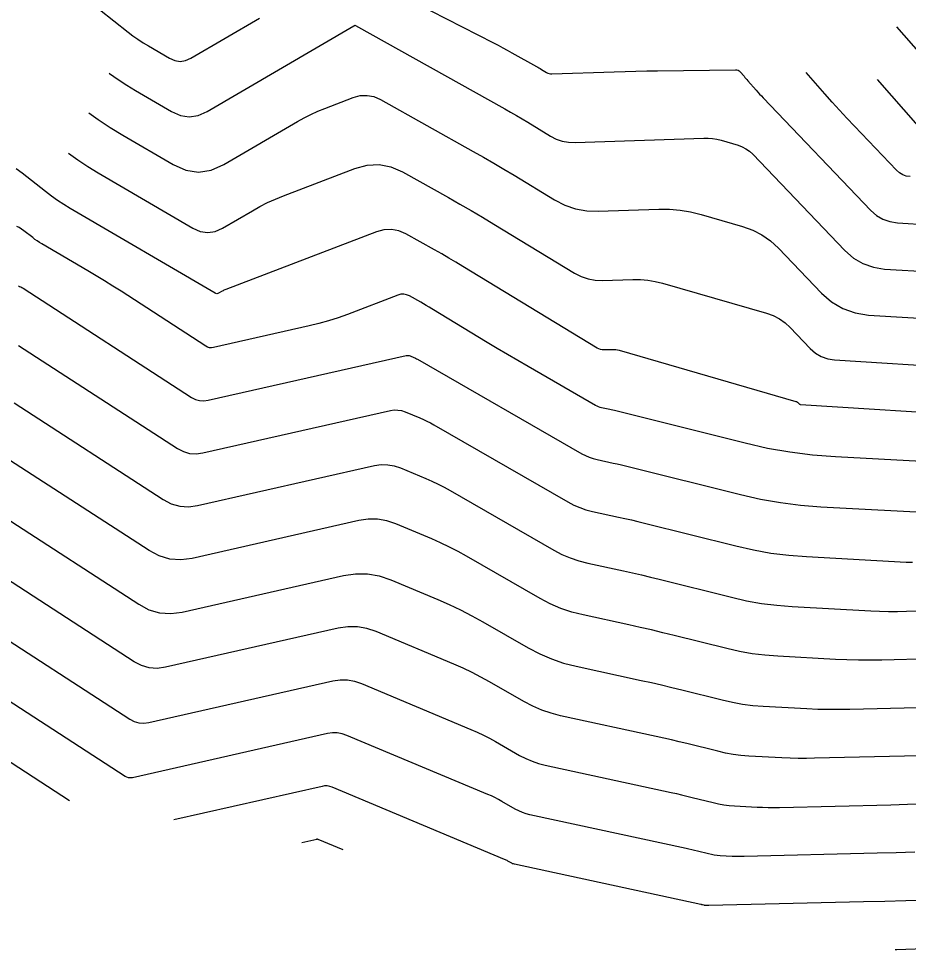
# Model space of a CAD drawing. Extents: x 1354696 to 1366163, y 660729 to 670380.
# Drawn here: x 1362031.5 to 1362099.4, y 664679.4 to 664750.3 of the extents above; entities that cross this region are included whole.
import ezdxf

# ---------------------------------------------------------------- set-up
doc = ezdxf.new("R2010")
doc.units = 0
doc.layers.add('R_Contours', color=7, linetype='Continuous')

msp = doc.modelspace()

# ---------------------------------------------------------------- linework, layer by layer
at = {"layer": 'R_Contours'}
for points in [[(1362032.241, 664755.332), (1362039.894, 664749.282), (1362040.265, 664748.998), (1362040.646, 664748.728), (1362041.036, 664748.472), (1362041.436, 664748.228), (1362043.051, 664747.283), (1362043.455, 664747.106), (1362043.859, 664747.047), (1362044.263, 664747.105), (1362044.668, 664747.282), (1362049.919, 664750.348)], [(1362059.375, 664752.761), (1362067.746, 664748.455), (1362068.097, 664748.273), (1362068.446, 664748.088), (1362068.793, 664747.9), (1362069.138, 664747.709), (1362071.013, 664746.661), (1362071.11, 664746.606), (1362071.206, 664746.551), (1362071.302, 664746.494), (1362071.397, 664746.437), (1362071.777, 664746.206), (1362071.874, 664746.156), (1362071.975, 664746.121), (1362072.08, 664746.102), (1362072.189, 664746.098), (1362076.934, 664746.258), (1362077.762, 664746.284), (1362078.59, 664746.306), (1362079.418, 664746.323), (1362080.246, 664746.336), (1362086.191, 664746.415), (1362086.296, 664746.405), (1362086.391, 664746.374), (1362086.475, 664746.322), (1362086.551, 664746.248), (1362086.831, 664745.91), (1362086.901, 664745.826), (1362086.972, 664745.742), (1362087.044, 664745.659), (1362087.116, 664745.576), (1362087.754, 664744.852), (1362087.886, 664744.704), (1362088.019, 664744.558), (1362088.153, 664744.413), (1362088.289, 664744.27), (1362096.486, 664735.7), (1362096.926, 664735.313), (1362097.413, 664735.027), (1362097.945, 664734.839), (1362098.524, 664734.751), (1362100.932, 664734.598)], [(1362038.457, 664746.152), (1362038.481, 664746.134), (1362039.125, 664745.677), (1362039.785, 664745.244), (1362040.46, 664744.833), (1362043.192, 664743.234), (1362043.876, 664742.934), (1362044.559, 664742.834), (1362045.242, 664742.933), (1362045.925, 664743.233), (1362057.097, 664749.753), (1362057.107, 664749.759), (1362057.118, 664749.764), (1362057.129, 664749.769), (1362057.14, 664749.774), (1362057.184, 664749.791), (1362057.195, 664749.794), (1362057.206, 664749.794), (1362057.217, 664749.792), (1362057.227, 664749.788), (1362068.607, 664743.428), (1362069.047, 664743.179), (1362069.485, 664742.926), (1362069.921, 664742.669), (1362070.354, 664742.408), (1362072.082, 664741.357), (1362072.523, 664741.129), (1362072.983, 664740.971), (1362073.46, 664740.884), (1362073.957, 664740.866), (1362083.765, 664741.198), (1362084.1, 664741.196), (1362084.432, 664741.169), (1362084.761, 664741.114), (1362085.086, 664741.034), (1362086.381, 664740.66), (1362086.694, 664740.548), (1362086.983, 664740.398), (1362087.25, 664740.211), (1362087.495, 664739.986), (1362094.521, 664732.64), (1362095.175, 664732.067), (1362095.897, 664731.641), (1362096.688, 664731.362), (1362097.548, 664731.232), (1362101.125, 664731.005)], [(1362098.452, 664749.681), (1362100.311, 664747.572)], [(1362099.5, 664738.271), (1362099.202, 664738.316), (1362098.928, 664738.413), (1362098.678, 664738.56), (1362098.452, 664738.759), (1362095.251, 664742.105), (1362094.675, 664742.713), (1362094.105, 664743.327), (1362093.542, 664743.947), (1362092.985, 664744.573), (1362091.556, 664746.194)], [(1362100.105, 664742.15), (1362096.995, 664745.679)], [(1362036.907, 664743.121), (1362037.604, 664742.627), (1362038.534, 664742.016), (1362039.485, 664741.437), (1362043.334, 664739.185), (1362044.296, 664738.762), (1362045.258, 664738.621), (1362046.221, 664738.761), (1362047.183, 664739.183), (1362052.811, 664742.468), (1362053.316, 664742.749), (1362053.831, 664743.008), (1362054.356, 664743.247), (1362054.891, 664743.464), (1362057.051, 664744.291), (1362057.587, 664744.437), (1362058.113, 664744.46), (1362058.632, 664744.361), (1362059.141, 664744.14), (1362066.201, 664740.194), (1362066.985, 664739.751), (1362067.764, 664739.302), (1362068.539, 664738.844), (1362069.311, 664738.38), (1362072.387, 664736.509), (1362073.172, 664736.103), (1362073.99, 664735.822), (1362074.841, 664735.666), (1362075.724, 664735.634), (1362080.329, 664735.79), (1362081.149, 664735.786), (1362081.961, 664735.717), (1362082.765, 664735.585), (1362083.561, 664735.388), (1362086.729, 664734.473), (1362087.494, 664734.199), (1362088.202, 664733.832), (1362088.856, 664733.374), (1362089.453, 664732.824), (1362092.728, 664729.401), (1362093.504, 664728.72), (1362094.362, 664728.214), (1362095.302, 664727.883), (1362096.323, 664727.728), (1362101.891, 664727.374)], [(1362035.341, 664740.058), (1362036.063, 664739.546), (1362036.828, 664739.043), (1362037.61, 664738.567), (1362044.821, 664734.348), (1362045.389, 664734.098), (1362045.957, 664734.015), (1362046.525, 664734.098), (1362047.094, 664734.346), (1362049.367, 664735.673), (1362049.941, 664735.993), (1362050.526, 664736.288), (1362051.123, 664736.56), (1362051.732, 664736.807), (1362057.184, 664738.893), (1362058.112, 664739.145), (1362059.025, 664739.186), (1362059.923, 664739.014), (1362060.806, 664738.631), (1362064.305, 664736.676), (1362065.178, 664736.183), (1362066.046, 664735.682), (1362066.909, 664735.173), (1362067.768, 664734.656), (1362073.918, 664730.914), (1362074.421, 664730.654), (1362074.945, 664730.474), (1362075.491, 664730.374), (1362076.057, 664730.353), (1362078.363, 664730.432), (1362078.936, 664730.429), (1362079.504, 664730.381), (1362080.067, 664730.288), (1362080.624, 664730.151), (1362088.542, 664727.864), (1362089.052, 664727.681), (1362089.524, 664727.437), (1362089.96, 664727.131), (1362090.358, 664726.764), (1362091.878, 664725.175), (1362092.28, 664724.823), (1362092.723, 664724.562), (1362093.208, 664724.391), (1362093.736, 664724.311), (1362103.366, 664723.699)], [(1362104.84, 664720.024), (1362091.148, 664720.894), (1362091.114, 664720.899), (1362091.083, 664720.91), (1362091.055, 664720.927), (1362091.029, 664720.949), (1362090.932, 664721.051), (1362090.906, 664721.075), (1362090.878, 664721.094), (1362090.848, 664721.11), (1362090.815, 664721.122), (1362077.336, 664725.014), (1362077.194, 664725.049), (1362077.051, 664725.073), (1362076.907, 664725.085), (1362076.761, 664725.086), (1362076.175, 664725.066), (1362076.031, 664725.071), (1362075.893, 664725.096), (1362075.76, 664725.142), (1362075.632, 664725.208), (1362065.404, 664731.431), (1362064.869, 664731.753), (1362064.332, 664732.069), (1362063.792, 664732.381), (1362063.249, 664732.688), (1362061.07, 664733.906), (1362060.521, 664734.144), (1362059.962, 664734.251), (1362059.393, 664734.225), (1362058.815, 664734.068), (1362047.342, 664729.678), (1362047.269, 664729.648), (1362047.199, 664729.616), (1362047.129, 664729.581), (1362047.061, 664729.543), (1362046.791, 664729.386), (1362046.724, 664729.356), (1362046.657, 664729.347), (1362046.589, 664729.356), (1362046.522, 664729.386), (1362035.47, 664735.852), (1362034.987, 664736.146), (1362034.515, 664736.456), (1362034.055, 664736.783), (1362033.606, 664737.125), (1362031.831, 664738.529), (1362031.375, 664738.858)], [(1362104.565, 664716.334), (1362093.798, 664716.915), (1362092.056, 664717.051), (1362090.327, 664717.269), (1362088.611, 664717.57), (1362086.907, 664717.953), (1362076.965, 664720.442), (1362076.843, 664720.472), (1362076.72, 664720.501), (1362076.597, 664720.529), (1362076.475, 664720.556), (1362075.982, 664720.662), (1362075.861, 664720.694), (1362075.743, 664720.734), (1362075.629, 664720.783), (1362075.518, 664720.841), (1362070.371, 664723.799), (1362069.588, 664724.252), (1362068.808, 664724.71), (1362068.031, 664725.173), (1362067.257, 664725.64), (1362063.04, 664728.206), (1362062.83, 664728.332), (1362062.618, 664728.457), (1362062.406, 664728.58), (1362062.192, 664728.701), (1362061.334, 664729.18), (1362061.118, 664729.274), (1362060.898, 664729.316), (1362060.675, 664729.306), (1362060.447, 664729.244), (1362056.613, 664727.777), (1362055.894, 664727.516), (1362055.167, 664727.282), (1362054.431, 664727.074), (1362053.688, 664726.892), (1362046.398, 664725.245), (1362046.244, 664725.225), (1362046.095, 664725.236), (1362045.952, 664725.277), (1362045.814, 664725.349), (1362039.356, 664729.533), (1362038.729, 664729.935), (1362038.096, 664730.329), (1362037.46, 664730.716), (1362036.819, 664731.096), (1362033.329, 664733.138), (1362033.146, 664733.249), (1362032.968, 664733.367), (1362032.794, 664733.49), (1362032.624, 664733.62), (1362031.952, 664734.151), (1362031.78, 664734.275), (1362031.599, 664734.383), (1362031.408, 664734.474)], [(1362031.535, 664729.943), (1362031.629, 664729.91), (1362031.719, 664729.871), (1362031.806, 664729.827), (1362031.891, 664729.776), (1362044.732, 664721.456), (1362045.029, 664721.301), (1362045.338, 664721.212), (1362045.658, 664721.189), (1362045.991, 664721.232), (1362061.084, 664724.641), (1362061.159, 664724.652), (1362061.234, 664724.652), (1362061.307, 664724.639), (1362061.379, 664724.615), (1362061.666, 664724.495), (1362061.737, 664724.464), (1362061.807, 664724.431), (1362061.876, 664724.395), (1362061.944, 664724.358), (1362074.46, 664717.165), (1362074.739, 664717.019), (1362075.027, 664716.895), (1362075.324, 664716.794), (1362075.629, 664716.716), (1362076.867, 664716.448), (1362077.176, 664716.38), (1362077.485, 664716.309), (1362077.793, 664716.236), (1362078.101, 664716.16), (1362086.56, 664714.043), (1362088.078, 664713.702), (1362089.607, 664713.434), (1362091.147, 664713.239), (1362092.698, 664713.118), (1362101.872, 664712.623)], [(1362031.546, 664725.405), (1362043.65, 664717.563), (1362044.106, 664717.324), (1362044.581, 664717.187), (1362045.073, 664717.152), (1362045.583, 664717.219), (1362059.882, 664720.448), (1362060.172, 664720.492), (1362060.458, 664720.49), (1362060.74, 664720.442), (1362061.017, 664720.349), (1362062.121, 664719.887), (1362062.394, 664719.767), (1362062.664, 664719.639), (1362062.929, 664719.502), (1362063.191, 664719.358), (1362073.402, 664713.49), (1362073.85, 664713.255), (1362074.311, 664713.057), (1362074.786, 664712.895), (1362075.275, 664712.769), (1362077.26, 664712.34), (1362077.755, 664712.231), (1362078.25, 664712.117), (1362078.744, 664712), (1362079.237, 664711.879), (1362086.213, 664710.133), (1362087.545, 664709.833), (1362088.886, 664709.598), (1362090.238, 664709.427), (1362091.599, 664709.321), (1362099.179, 664708.912), (1362099.662, 664708.891)], [(1362031.202, 664721.034), (1362042.568, 664713.67), (1362043.184, 664713.348), (1362043.823, 664713.163), (1362044.488, 664713.116), (1362045.176, 664713.205), (1362058.681, 664716.256), (1362059.185, 664716.331), (1362059.682, 664716.327), (1362060.172, 664716.245), (1362060.656, 664716.083), (1362062.576, 664715.278), (1362063.052, 664715.07), (1362063.521, 664714.847), (1362063.983, 664714.61), (1362064.438, 664714.358), (1362072.345, 664709.814), (1362072.96, 664709.491), (1362073.594, 664709.218), (1362074.248, 664708.996), (1362074.921, 664708.823), (1362077.652, 664708.232), (1362078.334, 664708.082), (1362079.015, 664707.926), (1362079.695, 664707.764), (1362080.373, 664707.598), (1362085.866, 664706.223), (1362087.012, 664705.965), (1362088.166, 664705.763), (1362089.328, 664705.616), (1362090.499, 664705.525), (1362096.486, 664705.201), (1362097.169, 664705.171), (1362097.852, 664705.154), (1362098.535, 664705.151), (1362099.219, 664705.161), (1362102.157, 664705.232)], [(1362101.122, 664701.531), (1362097.325, 664701.438), (1362096.441, 664701.426), (1362095.558, 664701.43), (1362094.675, 664701.452), (1362093.792, 664701.491), (1362089.4, 664701.728), (1362088.419, 664701.804), (1362087.445, 664701.927), (1362086.479, 664702.097), (1362085.519, 664702.313), (1362081.509, 664703.316), (1362080.645, 664703.529), (1362079.78, 664703.734), (1362078.913, 664703.933), (1362078.045, 664704.124), (1362074.568, 664704.876), (1362073.711, 664705.096), (1362072.878, 664705.38), (1362072.07, 664705.727), (1362071.287, 664706.139), (1362065.685, 664709.357), (1362065.037, 664709.717), (1362064.378, 664710.055), (1362063.71, 664710.373), (1362063.031, 664710.67), (1362060.294, 664711.817), (1362059.605, 664712.047), (1362058.906, 664712.165), (1362058.197, 664712.17), (1362057.479, 664712.063), (1362044.769, 664709.192), (1362043.902, 664709.079), (1362043.066, 664709.139), (1362042.261, 664709.372), (1362041.487, 664709.777), (1362030.857, 664716.664)], [(1362030.512, 664712.293), (1362040.705, 664705.69), (1362041.485, 664705.281), (1362042.297, 664705.047), (1362043.139, 664704.986), (1362044.013, 664705.1), (1362056.302, 664707.876), (1362057.223, 664708.014), (1362058.131, 664708.007), (1362059.026, 664707.856), (1362059.908, 664707.561), (1362063.486, 664706.062), (1362064.367, 664705.676), (1362065.236, 664705.263), (1362066.091, 664704.824), (1362066.932, 664704.357), (1362070.392, 664702.369), (1362071.261, 664701.913), (1362072.157, 664701.528), (1362073.08, 664701.214), (1362074.03, 664700.97), (1362078.996, 664699.895), (1362079.772, 664699.724), (1362080.546, 664699.547), (1362081.319, 664699.364), (1362082.09, 664699.174), (1362085.173, 664698.402), (1362085.946, 664698.228), (1362086.725, 664698.092), (1362087.51, 664697.993), (1362088.3, 664697.931), (1362091.626, 664697.751), (1362092.445, 664697.715), (1362093.264, 664697.695), (1362094.083, 664697.691), (1362094.903, 664697.703), (1362100.087, 664697.829)], [(1362100.145, 664694.155), (1362099.053, 664694.127), (1362092.215, 664693.961), (1362091.592, 664693.952), (1362090.97, 664693.955), (1362090.348, 664693.97), (1362089.726, 664693.998), (1362087.201, 664694.134), (1362086.6, 664694.181), (1362086.005, 664694.256), (1362085.413, 664694.36), (1362084.826, 664694.492), (1362082.485, 664695.078), (1362081.899, 664695.222), (1362081.312, 664695.361), (1362080.725, 664695.496), (1362080.135, 664695.626), (1362072.855, 664697.201), (1362072.126, 664697.388), (1362071.417, 664697.629), (1362070.73, 664697.925), (1362070.063, 664698.275), (1362067.438, 664699.783), (1362066.776, 664700.15), (1362066.105, 664700.495), (1362065.422, 664700.82), (1362064.729, 664701.123), (1362058.796, 664703.609), (1362058.086, 664703.846), (1362057.366, 664703.968), (1362056.635, 664703.973), (1362055.895, 664703.863), (1362042.748, 664700.893), (1362042.118, 664700.811), (1362041.509, 664700.855), (1362040.924, 664701.024), (1362040.36, 664701.319), (1362029.517, 664708.344)], [(1362028.344, 664704.51), (1362040.015, 664696.948), (1362040.362, 664696.767), (1362040.722, 664696.663), (1362041.096, 664696.636), (1362041.484, 664696.687), (1362055.488, 664699.85), (1362056.048, 664699.933), (1362056.601, 664699.929), (1362057.145, 664699.837), (1362057.683, 664699.658), (1362066.015, 664696.166), (1362066.498, 664695.955), (1362066.974, 664695.729), (1362067.443, 664695.488), (1362067.904, 664695.232), (1362069.734, 664694.181), (1362070.198, 664693.937), (1362070.678, 664693.731), (1362071.171, 664693.562), (1362071.68, 664693.432), (1362081.275, 664691.356), (1362081.677, 664691.268), (1362082.079, 664691.176), (1362082.48, 664691.081), (1362082.88, 664690.982), (1362084.479, 664690.582), (1362084.88, 664690.492), (1362085.284, 664690.421), (1362085.691, 664690.369), (1362086.101, 664690.337), (1362087.827, 664690.244), (1362088.251, 664690.226), (1362088.676, 664690.215), (1362089.101, 664690.213), (1362089.526, 664690.219), (1362098.018, 664690.425), (1362099.28, 664690.458), (1362100.543, 664690.493)], [(1362099.848, 664686.801), (1362098.416, 664686.76), (1362096.983, 664686.724), (1362086.838, 664686.477), (1362086.61, 664686.474), (1362086.382, 664686.475), (1362086.154, 664686.481), (1362085.927, 664686.491), (1362085.002, 664686.541), (1362084.782, 664686.558), (1362084.564, 664686.585), (1362084.347, 664686.623), (1362084.132, 664686.672), (1362083.275, 664686.886), (1362083.06, 664686.939), (1362082.845, 664686.99), (1362082.63, 664687.039), (1362082.414, 664687.087), (1362070.505, 664689.663), (1362070.217, 664689.737), (1362069.938, 664689.832), (1362069.667, 664689.949), (1362069.404, 664690.087), (1362068.369, 664690.681), (1362068.109, 664690.826), (1362067.844, 664690.962), (1362067.575, 664691.09), (1362067.302, 664691.209), (1362056.57, 664695.706), (1362056.205, 664695.828), (1362055.836, 664695.89), (1362055.461, 664695.893), (1362055.08, 664695.837), (1362040.22, 664692.48), (1362040.075, 664692.461), (1362039.935, 664692.471), (1362039.8, 664692.51), (1362039.671, 664692.578), (1362027.17, 664700.676)], [(1362035.439, 664690.725), (1362025.997, 664696.843)], [(1362100.757, 664683.158), (1362099.154, 664683.108), (1362097.551, 664683.063), (1362095.948, 664683.022), (1362084.15, 664682.735), (1362084.119, 664682.735), (1362084.088, 664682.735), (1362084.058, 664682.736), (1362084.027, 664682.737), (1362083.902, 664682.744), (1362083.873, 664682.746), (1362083.843, 664682.75), (1362083.814, 664682.755), (1362083.785, 664682.761), (1362083.669, 664682.79), (1362083.641, 664682.798), (1362083.612, 664682.804), (1362083.583, 664682.811), (1362083.553, 664682.817), (1362069.33, 664685.894), (1362069.263, 664685.911), (1362069.199, 664685.933), (1362069.136, 664685.96), (1362069.075, 664685.992), (1362068.835, 664686.13), (1362068.775, 664686.164), (1362068.713, 664686.195), (1362068.651, 664686.225), (1362068.588, 664686.252), (1362055.457, 664691.755), (1362055.265, 664691.819), (1362055.071, 664691.852), (1362054.873, 664691.853), (1362054.673, 664691.823), (1362043.391, 664689.275)], [(1362053.135, 664687.555), (1362054.266, 664687.81), (1362054.286, 664687.813), (1362054.306, 664687.813), (1362054.325, 664687.81), (1362054.344, 664687.803), (1362056.25, 664687.005)], [(1362098.35, 664679.404), (1362098.432, 664679.406), (1362098.46, 664679.406), (1362098.487, 664679.407), (1362112.352, 664679.891)]]:
    msp.add_lwpolyline(points, dxfattribs=at)

doc.saveas('drawing.dxf')
